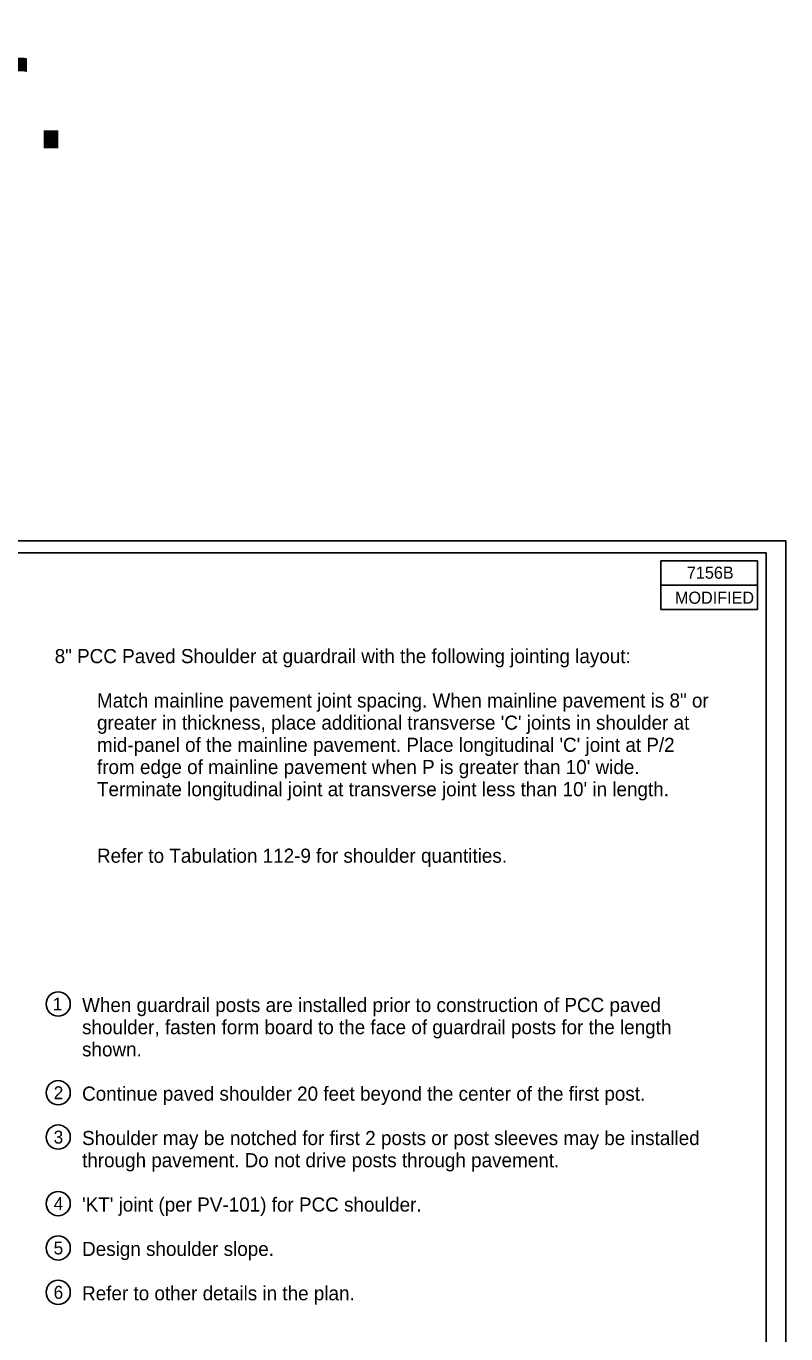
# Model space of a CAD drawing. Extents: x 9538 to 81668, y 7600 to 11751.
# Drawn here: x 15925 to 16868, y 8961 to 10582 of the extents above; entities that cross this region are included whole.
import ezdxf

# ---------------------------------------------------------------- set-up
doc = ezdxf.new("R2010")
doc.units = 0
for name, color, linetype in [('Default', 7, 'Continuous'), ('DsnShtMinorGrid13', 7, 'Continuous'), ('dsnStdShading', 7, 'Continuous'), ('dsnStdTable', 7, 'Continuous'), ('Level 13', 7, 'Continuous'), ('Level 9', 7, 'Continuous')]:
    doc.layers.add(name, color=color, linetype=linetype)

msp = doc.modelspace()

# ---------------------------------------------------------------- linework, layer by layer
at = {"layer": 'Default'}
msp.add_lwpolyline([(13732.5, 9944), (16867.5, 9944), (16867.5, 7924), (13732.5, 7924)], close=True, dxfattribs=at)
at = {"layer": 'DsnShtMinorGrid13'}
for centre in [(15964.9, 9369.6), (15964.9, 9259.6), (15964.9, 9204.6), (15964.9, 9122.1), (15964.9, 9067.1), (15964.9, 9012.1)]:
    msp.add_circle(centre, 15, dxfattribs=at)
at = {"layer": 'dsnStdShading'}
for p, q in [((13747.5, 9929), (16843.2, 9929)), ((16843.2, 9929), (16843.2, 8319))]:
    msp.add_line(p, q, dxfattribs=at)
at = {"layer": 'dsnStdTable'}
msp.add_line((16843.2, 9929), (16843.2, 9929), dxfattribs=at)
msp.add_lwpolyline([(16832.3, 9919), (16832.3, 9859), (16712.6, 9859), (16712.6, 9919), (16832.3, 9919), (16832.3, 9889), (16712.6, 9889)], dxfattribs=at)

# ---------------------------------------------------------------- texts
at = {"layer": 'DsnShtMinorGrid13'}
for s, height, p in [('8" PCC Paved Shoulder at guardrail with the following jointing layout:', 17.5, (15960.5, 9792.3)), ('Match mainline pavement joint spacing. When mainline pavement is 8" or ', 17.5, (16013, 9737.3)), ("greater in thickness, place additional transverse 'C' joints in shoulder at ", 17.5, (16013, 9709.8)), ("mid-panel of the mainline pavement. Place longitudinal 'C' joint at P/2 ", 17.5, (16013, 9682.3)), ("from edge of mainline pavement when P is greater than 10' wide. ", 17.5, (16013, 9654.8)), ("Terminate longitudinal joint at transverse joint less than 10' in length.", 17.5, (16013, 9627.3)), ('Refer to Tabulation 112-9 for shoulder quantities.', 17.5, (16013, 9544.8)), ('1', 16, (15958.1, 9361.6)), ('When guardrail posts are installed prior to construction of PCC paved ', 17.5, (15994.5, 9359.7)), ('shoulder, fasten form board to the face of guardrail posts for the length ', 17.5, (15994.5, 9332.2)), ('shown.', 17.5, (15994.5, 9304.7)), ('2', 16, (15959.3, 9251.6)), ('Continue paved shoulder 20 feet beyond the center of the first post.', 17.5, (15994.5, 9249.7)), ('3', 16, (15959.2, 9196.6)), ('Shoulder may be notched for first 2 posts or post sleeves may be installed ', 17.5, (15994.5, 9194.7)), ('through pavement. Do not drive posts through pavement.', 17.5, (15994.5, 9167.2)), ('4', 16, (15959.3, 9114.1)), ("'KT' joint (per PV-101) for PCC shoulder.", 17.5, (15994.5, 9112.2)), ('5', 16, (15959.2, 9059.1)), ('Design shoulder slope.', 17.5, (15994.5, 9057.2)), ('6', 16, (15959.2, 9004.1)), ('Refer to other details in the plan.', 17.5, (15994.5, 9002.2))]:
    msp.add_text(s, height=height, dxfattribs=at).set_placement(p)
at = {"layer": 'Level 13'}
msp.add_text('The boxes below encompass the usable area within the print border.', height=144, dxfattribs=at).set_placement((10149.1, 10430.6))
at = {"layer": 'Level 9'}
for s, p in [('7156B', (16744.8, 9897)), ('MODIFIED', (16730, 9866))]:
    msp.add_text(s, height=15, dxfattribs=at).set_placement(p)

doc.saveas('drawing.dxf')
